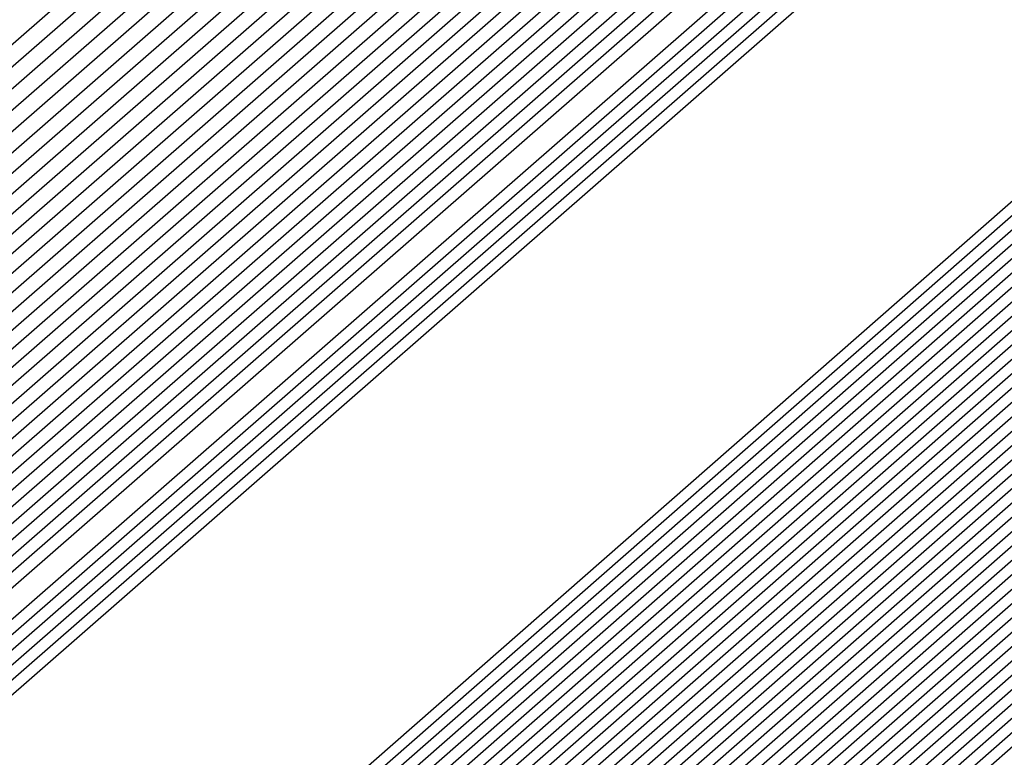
# Model space of a CAD drawing. Extents: x 3249832 to 3255657, y 13789405 to 13793316.
# Tile 1037 of 1056: x 3253213.0352 to 3253213.1028, y 13791261.6028 to 13791261.6534. Entities that reach past the tile are written whole.
import ezdxf

# ---------------------------------------------------------------- set-up
doc = ezdxf.new("R2010")
doc.units = 0
doc.header["$LTSCALE"] = 100
doc.header["$MEASUREMENT"] = 0
for name, color, linetype in [('GRATIO_03231_CON', 1, 'CONTINUOUS'), ('GRATIO_0323_ICON', 1, 'CONTINUOUS'), ('TARGETS_EAST', 7, 'CONTINUOUS')]:
    doc.layers.add(name, color=color, linetype=linetype)

# ---------------------------------------------------------------- blocks, each defined once
blk = doc.blocks.new('Gratio_032316_contours')
at = {"layer": 'GRATIO_03231_CON', "color": 1, "linetype": 'Continuous', "flags": 128}
for points in [[(3253179.550267, 13791232.395029), (3253186.874414, 13791238.770013), (3253201.477501, 13791251.518979), (3253219.208231, 13791267.007142), (3253234.457627, 13791280.32933), (3253243.000283, 13791287.791533), (3253246.145111, 13791290.544398), (3253246.584601, 13791290.949743), (3253247.021869, 13791291.379004), (3253250.202537, 13791294.242122), (3253258.882853, 13791301.95866), (3253274.442625, 13791315.738665), (3253292.755901, 13791331.954127), (3253308.320283, 13791345.767528)], [(3253180.165438, 13791232.938016), (3253187.284875, 13791239.131551), (3253201.725162, 13791251.736777), (3253219.339021, 13791267.122277), (3253234.513145, 13791280.378622), (3253243.016437, 13791287.806466), (3253246.146682, 13791290.546762), (3253246.583888, 13791290.950539), (3253247.016449, 13791291.376392), (3253250.166335, 13791294.21318), (3253258.763902, 13791301.857324), (3253274.176051, 13791315.507242), (3253292.315837, 13791331.569332), (3253307.732852, 13791345.251979)], [(3253180.780609, 13791233.481003), (3253187.695336, 13791239.493089), (3253201.972823, 13791251.954576), (3253219.469811, 13791267.237409), (3253234.568663, 13791280.427913), (3253243.03259, 13791287.821399), (3253246.148254, 13791290.549125), (3253246.583174, 13791290.951335), (3253247.01103, 13791291.37378), (3253250.130132, 13791294.184237), (3253258.64495, 13791301.755989), (3253273.909475, 13791315.27582), (3253291.875768, 13791331.184533), (3253307.145422, 13791344.736429)], [(3253181.395779, 13791234.02399), (3253188.105796, 13791239.854627), (3253202.220483, 13791252.172373), (3253219.600605, 13791267.352541), (3253234.62418, 13791280.477205), (3253243.048743, 13791287.836333), (3253246.149825, 13791290.551488), (3253246.582461, 13791290.952131), (3253247.00561, 13791291.371168), (3253250.09393, 13791294.155295), (3253258.525999, 13791301.654654), (3253273.642899, 13791315.044399), (3253291.435703, 13791330.799734), (3253306.557991, 13791344.22088)], [(3253182.62612, 13791235.109965), (3253188.926717, 13791240.577703), (3253202.715805, 13791252.60797), (3253219.862185, 13791267.582808), (3253234.735216, 13791280.575787), (3253243.08105, 13791287.8662), (3253246.152968, 13791290.556214), (3253246.581034, 13791290.953723), (3253246.994771, 13791291.365943), (3253250.021525, 13791294.09741), (3253258.288097, 13791301.451983), (3253273.109746, 13791314.581556), (3253290.555574, 13791330.03014), (3253305.383131, 13791343.18978)], [(3253183.241291, 13791235.652952), (3253189.337178, 13791240.939241), (3253202.963466, 13791252.825768), (3253219.992975, 13791267.69794), (3253234.790735, 13791280.625079), (3253243.097204, 13791287.881133), (3253246.154539, 13791290.558578), (3253246.58032, 13791290.954518), (3253246.989352, 13791291.363331), (3253249.985323, 13791294.068467), (3253258.169146, 13791301.350649), (3253272.843172, 13791314.350135), (3253290.115509, 13791329.645341), (3253304.7957, 13791342.67423)], [(3253189.747638, 13791241.300779), (3253203.211127, 13791253.043565), (3253220.123765, 13791267.813075), (3253234.846252, 13791280.67437), (3253243.113357, 13791287.896066), (3253246.15611, 13791290.560941), (3253246.579607, 13791290.955314), (3253246.983932, 13791291.360719), (3253249.94912, 13791294.039525), (3253258.050194, 13791301.249313), (3253272.576596, 13791314.118713), (3253289.67544, 13791329.260546), (3253304.208269, 13791342.15868)], [(3253190.158098, 13791241.662317), (3253203.458788, 13791253.261364), (3253220.254555, 13791267.928207), (3253234.90177, 13791280.723661), (3253243.129511, 13791287.911), (3253246.157681, 13791290.563304), (3253246.578894, 13791290.95611), (3253246.978513, 13791291.358107), (3253249.912918, 13791294.010583), (3253257.931243, 13791301.147978), (3253272.31002, 13791313.88729), (3253289.235376, 13791328.875747), (3253303.620839, 13791341.64313)], [(3253190.979019, 13791242.385393), (3253203.954109, 13791253.696959), (3253220.516135, 13791268.158471), (3253235.012806, 13791280.822244), (3253243.161817, 13791287.940867), (3253246.160824, 13791290.56803), (3253246.577467, 13791290.957702), (3253246.967674, 13791291.352882), (3253249.840514, 13791293.952698), (3253257.693341, 13791300.945308), (3253271.776867, 13791313.424447), (3253288.355246, 13791328.106153), (3253302.445978, 13791340.612031)], [(3253191.38948, 13791242.746931), (3253204.20177, 13791253.914758), (3253220.646925, 13791268.273606), (3253235.068324, 13791280.871536), (3253243.177971, 13791287.9558), (3253246.162395, 13791290.570393), (3253246.576753, 13791290.958498), (3253246.962254, 13791291.35027), (3253249.804311, 13791293.923755), (3253257.57439, 13791300.843972), (3253271.510293, 13791313.193026), (3253287.915181, 13791327.721354), (3253301.858547, 13791340.096481)], [(3253191.79994, 13791243.108469), (3253204.449431, 13791254.132556), (3253220.777718, 13791268.388738), (3253235.123841, 13791280.920827), (3253243.194124, 13791287.970733), (3253246.163966, 13791290.572756), (3253246.57604, 13791290.959294), (3253246.956835, 13791291.347658), (3253249.768109, 13791293.894813), (3253257.455439, 13791300.742638), (3253271.243717, 13791312.961604), (3253287.475113, 13791327.336555), (3253301.271117, 13791339.580931)], [(3253192.210401, 13791243.470007), (3253204.697094, 13791254.350353), (3253220.908508, 13791268.50387), (3253235.179359, 13791280.970118), (3253243.210278, 13791287.985667), (3253246.165538, 13791290.57512), (3253246.575327, 13791290.96009), (3253246.951415, 13791291.345046), (3253249.731907, 13791293.86587), (3253257.336487, 13791300.641302), (3253270.977141, 13791312.730183), (3253287.035048, 13791326.95176), (3253300.683687, 13791339.065381)], [(3253193.031322, 13791244.193083), (3253205.192416, 13791254.78595), (3253221.170088, 13791268.734137), (3253235.290395, 13791281.068701), (3253243.242584, 13791288.015534), (3253246.16868, 13791290.579846), (3253246.5739, 13791290.961682), (3253246.940576, 13791291.339821), (3253249.659502, 13791293.807986), (3253257.098584, 13791300.438633), (3253270.443991, 13791312.26734), (3253286.154919, 13791326.182162), (3253299.508825, 13791338.034281)], [(3253193.441782, 13791244.554621), (3253205.440077, 13791255.003749), (3253221.300878, 13791268.849269), (3253235.345913, 13791281.117993), (3253243.258738, 13791288.030467), (3253246.170251, 13791290.582209), (3253246.573186, 13791290.962478), (3253246.935157, 13791291.337209), (3253249.623299, 13791293.779043), (3253256.979633, 13791300.337297), (3253270.177414, 13791312.035917), (3253285.714854, 13791325.797367), (3253298.921395, 13791337.518731)], [(3253193.852242, 13791244.916159), (3253205.687737, 13791255.221545), (3253221.431668, 13791268.964404), (3253235.401431, 13791281.167285), (3253243.274891, 13791288.045401), (3253246.171823, 13791290.584572), (3253246.572473, 13791290.963274), (3253246.929737, 13791291.334597), (3253249.587097, 13791293.750101), (3253256.860682, 13791300.235963), (3253269.910838, 13791311.804496), (3253285.274785, 13791325.412568), (3253298.333965, 13791337.003182)], [(3253194.262703, 13791245.277697), (3253205.935398, 13791255.439344), (3253221.562458, 13791269.079536), (3253235.456949, 13791281.216576), (3253243.291045, 13791288.060334), (3253246.173394, 13791290.586935), (3253246.571759, 13791290.96407), (3253246.924318, 13791291.331985), (3253249.550895, 13791293.721158), (3253256.741731, 13791300.134627), (3253269.644262, 13791311.573074), (3253284.834721, 13791325.027769), (3253297.746534, 13791336.487632)], [(3253195.083624, 13791246.000773), (3253206.43072, 13791255.874939), (3253221.824042, 13791269.3098), (3253235.567984, 13791281.315159), (3253243.323351, 13791288.090201), (3253246.176536, 13791290.591662), (3253246.570333, 13791290.965662), (3253246.913479, 13791291.32676), (3253249.47849, 13791293.663273), (3253256.503828, 13791299.931957), (3253269.111112, 13791311.110231), (3253283.954591, 13791324.258175), (3253296.571673, 13791335.456532)], [(3253195.494084, 13791246.362311), (3253206.678381, 13791256.092738), (3253221.954832, 13791269.424935), (3253235.623502, 13791281.36445), (3253243.339505, 13791288.105134), (3253246.178108, 13791290.594025), (3253246.569619, 13791290.966458), (3253246.908059, 13791291.324148), (3253249.442288, 13791293.634331), (3253256.384877, 13791299.830622), (3253268.844536, 13791310.87881), (3253283.514522, 13791323.873376), (3253295.984243, 13791334.940982)], [(3253195.904545, 13791246.72385), (3253206.926042, 13791256.310537), (3253222.085622, 13791269.540067), (3253235.67902, 13791281.413742), (3253243.355658, 13791288.120068), (3253246.179679, 13791290.596388), (3253246.568906, 13791290.967254), (3253246.90264, 13791291.321536), (3253249.406086, 13791293.605388), (3253256.265926, 13791299.729286), (3253268.57796, 13791310.647389), (3253283.074458, 13791323.488581), (3253295.396812, 13791334.425433)], [(3253196.315006, 13791247.085387), (3253207.173703, 13791256.528333), (3253222.216412, 13791269.655199), (3253235.734538, 13791281.463033), (3253243.371812, 13791288.135001), (3253246.18125, 13791290.598751), (3253246.568192, 13791290.96805), (3253246.89722, 13791291.318923), (3253249.369883, 13791293.576446), (3253256.146975, 13791299.627952), (3253268.311383, 13791310.415965), (3253282.634393, 13791323.103782), (3253294.809381, 13791333.909882)], [(3253197.135926, 13791247.808464), (3253207.669026, 13791256.963931), (3253222.477992, 13791269.885466), (3253235.845573, 13791281.561616), (3253243.404119, 13791288.164868), (3253246.184393, 13791290.603478), (3253246.566766, 13791290.969641), (3253246.886381, 13791291.313699), (3253249.297479, 13791293.518561), (3253255.909072, 13791299.425281), (3253267.778233, 13791309.953122), (3253281.754263, 13791322.334186), (3253293.634521, 13791332.878783)], [(3253197.546387, 13791248.170001), (3253207.916687, 13791257.181729), (3253222.608782, 13791270.000598), (3253235.901092, 13791281.610907), (3253243.420272, 13791288.179801), (3253246.185964, 13791290.605841), (3253246.566052, 13791290.970437), (3253246.880961, 13791291.311087), (3253249.261276, 13791293.489619), (3253255.79012, 13791299.323946), (3253267.511657, 13791309.721701), (3253281.314195, 13791321.949389), (3253293.04709, 13791332.363233), (3253299.249481, 13791337.924149)], [(3253197.956848, 13791248.531539), (3253208.164348, 13791257.399526), (3253222.739572, 13791270.115733), (3253235.95661, 13791281.660199), (3253243.436425, 13791288.194735), (3253246.187535, 13791290.608204), (3253246.565339, 13791290.971233), (3253246.875542, 13791291.308475), (3253249.225074, 13791293.460676), (3253255.671169, 13791299.222611), (3253267.245081, 13791309.49028), (3253280.87413, 13791321.564592), (3253292.459659, 13791331.847683), (3253298.58416, 13791337.338764)], [(3253198.367308, 13791248.893077), (3253208.412009, 13791257.617324), (3253222.870366, 13791270.230865), (3253236.012127, 13791281.70949), (3253243.452579, 13791288.209668), (3253246.189106, 13791290.610567), (3253246.564625, 13791290.972029), (3253246.870122, 13791291.305862), (3253249.188871, 13791293.431734), (3253255.552218, 13791299.121275), (3253266.978505, 13791309.258858), (3253280.434065, 13791321.179793), (3253291.87223, 13791331.332133), (3253297.91884, 13791336.75338)]]:
    blk.add_lwpolyline(points, dxfattribs=at)
at = {"layer": 'GRATIO_03231_CON', "color": 5, "linetype": 'Continuous', "flags": 128}
for points in [[(3253178.319926, 13791231.309054), (3253186.053494, 13791238.046937), (3253200.982177, 13791251.083383), (3253218.946651, 13791266.776878), (3253234.346592, 13791280.230748), (3253242.967977, 13791287.761666), (3253246.141969, 13791290.539672), (3253246.586028, 13791290.948151), (3253247.021068, 13791291.373941), (3253250.18182, 13791294.217704), (3253258.80647, 13791301.883558), (3253274.269372, 13791315.565571), (3253292.489554, 13791331.617619), (3253308.022214, 13791345.183537)], [(3253177.704756, 13791230.766067), (3253185.643033, 13791237.685398), (3253200.734516, 13791250.865585), (3253218.815861, 13791266.661746), (3253234.291074, 13791280.181456), (3253242.951823, 13791287.746732), (3253246.140397, 13791290.537309), (3253246.586741, 13791290.947355), (3253247.014362, 13791291.365837), (3253250.12102, 13791294.160915), (3253258.59804, 13791301.695547), (3253273.796257, 13791315.143359), (3253291.704555, 13791330.920638), (3253306.971337, 13791344.254342)], [(3253177.089585, 13791230.22308), (3253185.232573, 13791237.323861), (3253200.486855, 13791250.647788), (3253218.685071, 13791266.546611), (3253234.235555, 13791280.132165), (3253242.93567, 13791287.731799), (3253246.138826, 13791290.534946), (3253246.587455, 13791290.946559), (3253247.007656, 13791291.357733), (3253250.060221, 13791294.104125), (3253258.389611, 13791301.507537), (3253273.323142, 13791314.721148), (3253290.919561, 13791330.223658), (3253305.920461, 13791343.325148)], [(3253176.474414, 13791229.680093), (3253184.822112, 13791236.962323), (3253200.239195, 13791250.429989), (3253218.554281, 13791266.431479), (3253234.180037, 13791280.082873), (3253242.919516, 13791287.716865), (3253246.137255, 13791290.532583), (3253246.588168, 13791290.945763), (3253247.000951, 13791291.349628), (3253249.999421, 13791294.047336), (3253258.181181, 13791301.319527), (3253272.850028, 13791314.298938), (3253290.134562, 13791329.526677), (3253304.869584, 13791342.395954)], [(3253175.244073, 13791228.594119), (3253184.001191, 13791236.239247), (3253199.743873, 13791249.994392), (3253218.292697, 13791266.201212), (3253234.069002, 13791279.984291), (3253242.887209, 13791287.686999), (3253246.134112, 13791290.527856), (3253246.589595, 13791290.944171), (3253246.987539, 13791291.33342), (3253249.877822, 13791293.933757), (3253257.764321, 13791300.943507), (3253271.903798, 13791313.454514), (3253288.564569, 13791328.132716), (3253302.767831, 13791340.537565)], [(3253196.577061, 13791247.036147), (3253203.471051, 13791253.193803), (3253218.759506, 13791266.601258), (3253234.069714, 13791279.984133), (3253242.887716, 13791287.686623), (3253246.134624, 13791290.527313), (3253246.590308, 13791290.943375), (3253246.980833, 13791291.325315), (3253249.817023, 13791293.876967), (3253257.555891, 13791300.755497), (3253271.430682, 13791313.032305), (3253287.77957, 13791327.435736), (3253301.716954, 13791339.608371)], [(3253196.710569, 13791247.152543), (3253203.58621, 13791253.293811), (3253218.83398, 13791266.665582), (3253234.103448, 13791280.012829), (3253242.898008, 13791287.694797), (3253246.136358, 13791290.527838), (3253246.591022, 13791290.942579), (3253246.974128, 13791291.317211), (3253249.756224, 13791293.820178), (3253257.347461, 13791300.567486), (3253270.957567, 13791312.610093), (3253286.994572, 13791326.738755), (3253300.666077, 13791338.679176)], [(3253196.844077, 13791247.26894), (3253203.701371, 13791253.393818), (3253218.908454, 13791266.729905), (3253234.137183, 13791280.041526), (3253242.9083, 13791287.702971), (3253246.138093, 13791290.528363), (3253246.591735, 13791290.941783), (3253246.967422, 13791291.309107), (3253249.695424, 13791293.763388), (3253257.139032, 13791300.379476), (3253270.484453, 13791312.187881), (3253286.209573, 13791326.041774), (3253299.615201, 13791337.749981)], [(3253197.111093, 13791247.501735), (3253203.931691, 13791253.593836), (3253219.057401, 13791266.858547), (3253234.204654, 13791280.09892), (3253242.928884, 13791287.71932), (3253246.141561, 13791290.529414), (3253246.593162, 13791290.940191), (3253246.954011, 13791291.292898), (3253249.573825, 13791293.649809), (3253256.722172, 13791300.003456), (3253269.538223, 13791311.34346), (3253284.63958, 13791324.647813), (3253297.513447, 13791335.891592)], [(3253197.244601, 13791247.618131), (3253204.046851, 13791253.693843), (3253219.131875, 13791266.92287), (3253234.238388, 13791280.127617), (3253242.939176, 13791287.727494), (3253246.143296, 13791290.529939), (3253246.593875, 13791290.939395), (3253246.947305, 13791291.284794), (3253249.513026, 13791293.59302), (3253256.513742, 13791299.815445), (3253269.065109, 13791310.92125), (3253283.854581, 13791323.950833), (3253296.46257, 13791334.962398)], [(3253197.378109, 13791247.734529), (3253204.162012, 13791253.793851), (3253219.206348, 13791266.987193), (3253234.272124, 13791280.156313), (3253242.949468, 13791287.735668), (3253246.14503, 13791290.530465), (3253246.594589, 13791290.9386), (3253246.940599, 13791291.27669), (3253249.452226, 13791293.53623), (3253256.305312, 13791299.627435), (3253268.591994, 13791310.499038), (3253283.069583, 13791323.253852), (3253295.411694, 13791334.033204)], [(3253197.511617, 13791247.850926), (3253204.277171, 13791253.893859), (3253219.280822, 13791267.051512), (3253234.305859, 13791280.18501), (3253242.95976, 13791287.743843), (3253246.146765, 13791290.53099), (3253246.595302, 13791290.937804), (3253246.933893, 13791291.268586), (3253249.391427, 13791293.479441), (3253256.096882, 13791299.439425), (3253268.118879, 13791310.076826), (3253282.284588, 13791322.55687), (3253294.360818, 13791333.104009)], [(3253197.778633, 13791248.083719), (3253204.507492, 13791254.093876), (3253219.429769, 13791267.180159), (3253234.373329, 13791280.242404), (3253242.980343, 13791287.760191), (3253246.150233, 13791290.532041), (3253246.596729, 13791290.936212), (3253246.920482, 13791291.252377), (3253249.269828, 13791293.365862), (3253255.680023, 13791299.063404), (3253267.172648, 13791309.232405), (3253280.714591, 13791321.162909), (3253292.259064, 13791331.24562), (3253298.86322, 13791336.863506)], [(3253197.912141, 13791248.200117), (3253204.622651, 13791254.193883), (3253219.504243, 13791267.244478), (3253234.407064, 13791280.271101), (3253242.990635, 13791287.768365), (3253246.151968, 13791290.532566), (3253246.597442, 13791290.935416), (3253246.913776, 13791291.244273), (3253249.209028, 13791293.309072), (3253255.471593, 13791298.875394), (3253266.699533, 13791308.810193), (3253279.929596, 13791320.465926), (3253291.208188, 13791330.316426), (3253297.66843, 13791335.812021)], [(3253198.045649, 13791248.316514), (3253204.737812, 13791254.293891), (3253219.578716, 13791267.308801), (3253234.440798, 13791280.299798), (3253243.000927, 13791287.77654), (3253246.153702, 13791290.533091), (3253246.598156, 13791290.93462), (3253246.907071, 13791291.236168), (3253249.148229, 13791293.252283), (3253255.263163, 13791298.687384), (3253266.226419, 13791308.387983), (3253279.144597, 13791319.768946), (3253290.157311, 13791329.387232), (3253296.473639, 13791334.760535)], [(3253198.179157, 13791248.43291), (3253204.852971, 13791254.393901), (3253219.65319, 13791267.373124), (3253234.474533, 13791280.328495), (3253243.011219, 13791287.784714), (3253246.155437, 13791290.533616), (3253246.598869, 13791290.933824), (3253246.900365, 13791291.228064), (3253249.087429, 13791293.195493), (3253255.054733, 13791298.499374), (3253265.753304, 13791307.965772), (3253278.359599, 13791319.071965), (3253289.106434, 13791328.458038), (3253295.27885, 13791333.70905)], [(3253198.446173, 13791248.665705), (3253205.083292, 13791254.593916), (3253219.802137, 13791267.501766), (3253234.542003, 13791280.385889), (3253243.031803, 13791287.801062), (3253246.158905, 13791290.534667), (3253246.600296, 13791290.932232), (3253246.886954, 13791291.211856), (3253248.96583, 13791293.081914), (3253254.637874, 13791298.123353), (3253264.807075, 13791307.12135), (3253276.789604, 13791317.678004), (3253287.004681, 13791326.599649), (3253292.889269, 13791331.606079), (3253295.951331, 13791334.070942)], [(3253198.579681, 13791248.782102), (3253205.198453, 13791254.693924), (3253219.876611, 13791267.566089), (3253234.575738, 13791280.414585), (3253243.042095, 13791287.809237), (3253246.16064, 13791290.535192), (3253246.60101, 13791290.931436), (3253246.880248, 13791291.203751), (3253248.905031, 13791293.025125), (3253254.429444, 13791297.935343), (3253264.33396, 13791306.699138), (3253276.004607, 13791316.981023), (3253285.953804, 13791325.670454), (3253291.694479, 13791330.554594), (3253294.7416, 13791333.011419)], [(3253198.713189, 13791248.898498), (3253205.313612, 13791254.793933), (3253219.951085, 13791267.630412), (3253234.609474, 13791280.443283), (3253243.052387, 13791287.817411), (3253246.162374, 13791290.535718), (3253246.601723, 13791290.93064), (3253246.873542, 13791291.195647), (3253248.844232, 13791292.968335), (3253254.221014, 13791297.747333), (3253263.860844, 13791306.276928), (3253275.21961, 13791316.284043), (3253284.902928, 13791324.74126), (3253290.499689, 13791329.503109), (3253293.53187, 13791331.951897)], [(3253198.846697, 13791249.014895), (3253205.428774, 13791254.893941), (3253220.025558, 13791267.694732), (3253234.643209, 13791280.47198), (3253243.062679, 13791287.825585), (3253246.164109, 13791290.536243), (3253246.602436, 13791290.929844), (3253246.866836, 13791291.187543), (3253248.783432, 13791292.911546), (3253254.012584, 13791297.559322), (3253263.387729, 13791305.854716), (3253274.434612, 13791315.58706), (3253283.852051, 13791323.812065), (3253289.304899, 13791328.451623), (3253292.322139, 13791330.892375), (3253295.398785, 13791333.387147)], [(3253199.113713, 13791249.247691), (3253205.659094, 13791255.093956), (3253220.174506, 13791267.823378), (3253234.710679, 13791280.529373), (3253243.083262, 13791287.841934), (3253246.167577, 13791290.537293), (3253246.603863, 13791290.928252), (3253246.853425, 13791291.171334), (3253248.661833, 13791292.797967), (3253253.595725, 13791297.183302), (3253262.4415, 13791305.010294), (3253272.864616, 13791314.193099), (3253281.750298, 13791321.953677), (3253286.915319, 13791326.348653), (3253289.902678, 13791328.77333), (3253293.186926, 13791331.457682)], [(3253199.247221, 13791249.364086), (3253205.774253, 13791255.193966), (3253220.248979, 13791267.887697), (3253234.744414, 13791280.558071), (3253243.093554, 13791287.850108), (3253246.169312, 13791290.537819), (3253246.604577, 13791290.927456), (3253246.846719, 13791291.16323), (3253248.601034, 13791292.741177), (3253253.387295, 13791296.995292), (3253261.968385, 13791304.588083), (3253272.07962, 13791313.496119), (3253280.699421, 13791321.024482), (3253285.720529, 13791325.297167), (3253288.692948, 13791327.713808), (3253292.080997, 13791330.492949), (3253297.619173, 13791335.1971)], [(3253199.380729, 13791249.480484), (3253205.889415, 13791255.293974), (3253220.323453, 13791267.95202), (3253234.778148, 13791280.586767), (3253243.103846, 13791287.858282), (3253246.171046, 13791290.538344), (3253246.60529, 13791290.92666), (3253246.840014, 13791291.155126), (3253248.540234, 13791292.684388), (3253253.178865, 13791296.807282), (3253261.495269, 13791304.165872), (3253271.294621, 13791312.799138), (3253279.648544, 13791320.095288), (3253284.525739, 13791324.245682), (3253287.483217, 13791326.654286), (3253290.975067, 13791329.528217), (3253296.715246, 13791334.410219)], [(3253199.514237, 13791249.596881), (3253206.004574, 13791255.393981), (3253220.397926, 13791268.016343), (3253234.811884, 13791280.615464), (3253243.114138, 13791287.866456), (3253246.172781, 13791290.538869), (3253246.606003, 13791290.925864), (3253246.833308, 13791291.147021), (3253248.479435, 13791292.627598), (3253252.970435, 13791296.619271), (3253261.022155, 13791303.743661), (3253270.509624, 13791312.102158), (3253278.597668, 13791319.166094), (3253283.330949, 13791323.194197), (3253286.273487, 13791325.594763), (3253289.869138, 13791328.563484), (3253295.81132, 13791333.62334)], [(3253199.781252, 13791249.829674), (3253206.234894, 13791255.593998), (3253220.546874, 13791268.144986), (3253234.879353, 13791280.672858), (3253243.134722, 13791287.882805), (3253246.176249, 13791290.53992), (3253246.60743, 13791290.924272), (3253246.819896, 13791291.130813), (3253248.357836, 13791292.514019), (3253252.553575, 13791296.243251), (3253260.075926, 13791302.899239), (3253268.939629, 13791310.708195), (3253276.495915, 13791317.307705), (3253280.941369, 13791321.091226), (3253283.854026, 13791323.475719), (3253287.657279, 13791326.63402), (3253294.003467, 13791332.049579)], [(3253199.91476, 13791249.946072), (3253206.350054, 13791255.694006), (3253220.621347, 13791268.209309), (3253234.913089, 13791280.701555), (3253243.145014, 13791287.890979), (3253246.177984, 13791290.540445), (3253246.608144, 13791290.923477), (3253246.813191, 13791291.122709), (3253248.297036, 13791292.45723), (3253252.345146, 13791296.055241), (3253259.60281, 13791302.477028), (3253268.154633, 13791310.011214), (3253275.445038, 13791316.37851), (3253279.746579, 13791320.03974), (3253282.644295, 13791322.416197), (3253286.55135, 13791325.669287), (3253293.099541, 13791331.2627), (3253300.795214, 13791337.869235)], [(3253200.048268, 13791250.062469), (3253206.465215, 13791255.794014), (3253220.695821, 13791268.273632), (3253234.946824, 13791280.730252), (3253243.155306, 13791287.899153), (3253246.179718, 13791290.540971), (3253246.608857, 13791290.922681), (3253246.806485, 13791291.114604), (3253248.236237, 13791292.40044), (3253252.136716, 13791295.86723), (3253259.129695, 13791302.054816), (3253267.369634, 13791309.314234), (3253274.394161, 13791315.449316), (3253278.551789, 13791318.988255), (3253281.434565, 13791321.356674), (3253285.44542, 13791324.704555), (3253292.195614, 13791330.475819), (3253300.12972, 13791337.290156)], [(3253200.181776, 13791250.178867), (3253206.580374, 13791255.894021), (3253220.770295, 13791268.337951), (3253234.980558, 13791280.758949), (3253243.165597, 13791287.907327), (3253246.181453, 13791290.541496), (3253246.609571, 13791290.921885), (3253246.799779, 13791291.1065), (3253248.175437, 13791292.34365), (3253251.928286, 13791295.67922), (3253258.656581, 13791301.632605), (3253266.584637, 13791308.617253), (3253273.343284, 13791314.520121), (3253277.356999, 13791317.93677), (3253280.224834, 13791320.297152), (3253284.339491, 13791323.739822), (3253291.291688, 13791329.688939), (3253299.464229, 13791336.711079)], [(3253200.448792, 13791250.41166), (3253206.810695, 13791256.094039), (3253220.919242, 13791268.466597), (3253235.048029, 13791280.816343), (3253243.186181, 13791287.923676), (3253246.184922, 13791290.542546), (3253246.610997, 13791290.920293), (3253246.786368, 13791291.090291), (3253248.053838, 13791292.230072), (3253251.511426, 13791295.3032), (3253257.71035, 13791300.788183), (3253265.014642, 13791307.223292), (3253271.241531, 13791312.661733), (3253274.967419, 13791315.833799), (3253277.805373, 13791318.178108), (3253282.127631, 13791321.810358), (3253289.483835, 13791328.115179), (3253298.133244, 13791335.552923)], [(3253200.5823, 13791250.528057), (3253206.925856, 13791256.194046), (3253220.993715, 13791268.530917), (3253235.081764, 13791280.845039), (3253243.196473, 13791287.93185), (3253246.186656, 13791290.543072), (3253246.611711, 13791290.919497), (3253246.779662, 13791291.082187), (3253247.993039, 13791292.173282), (3253251.302996, 13791295.11519), (3253257.237236, 13791300.365972), (3253264.229644, 13791306.52631), (3253270.190655, 13791311.732538), (3253273.772629, 13791314.782314), (3253276.595643, 13791317.118585), (3253281.021702, 13791320.845625), (3253288.579908, 13791327.328299), (3253297.467752, 13791334.973846)], [(3253200.715808, 13791250.644455), (3253207.041015, 13791256.294056), (3253221.068189, 13791268.59524), (3253235.115498, 13791280.873737), (3253243.206765, 13791287.940024), (3253246.18839, 13791290.543597), (3253246.612424, 13791290.918701), (3253246.772956, 13791291.074083), (3253247.93224, 13791292.116492), (3253251.094567, 13791294.927179), (3253256.764121, 13791299.943761), (3253263.444647, 13791305.82933), (3253269.139778, 13791310.803344), (3253272.577839, 13791313.730828), (3253275.385912, 13791316.059063), (3253279.915773, 13791319.880893), (3253287.675982, 13791326.541418), (3253296.802261, 13791334.394769)], [(3253200.849316, 13791250.760851), (3253207.156176, 13791256.394064), (3253221.142663, 13791268.659563), (3253235.149234, 13791280.902434), (3253243.217057, 13791287.948199), (3253246.190125, 13791290.544122), (3253246.613138, 13791290.917905), (3253246.766251, 13791291.065979), (3253247.87144, 13791292.059703), (3253250.886137, 13791294.739169), (3253256.291006, 13791299.52155), (3253262.659648, 13791305.132348), (3253268.088901, 13791309.87415), (3253271.383048, 13791312.679343), (3253274.176182, 13791314.999541), (3253278.809843, 13791318.91616), (3253286.772056, 13791325.754539), (3253296.136767, 13791333.81569)], [(3253201.116332, 13791250.993646), (3253207.386497, 13791256.594079), (3253221.29161, 13791268.788205), (3253235.216703, 13791280.959827), (3253243.237641, 13791287.964547), (3253246.193594, 13791290.545173), (3253246.614564, 13791290.916313), (3253246.752839, 13791291.04977), (3253247.749841, 13791291.946124), (3253250.469277, 13791294.363148), (3253255.344776, 13791298.677128), (3253261.089654, 13791303.738387), (3253265.987148, 13791308.015761), (3253268.993468, 13791310.576372), (3253271.756721, 13791312.880496), (3253276.597984, 13791316.986696), (3253284.964203, 13791324.180778), (3253294.805784, 13791332.657536)], [(3253201.24984, 13791251.110043), (3253207.501656, 13791256.694088), (3253221.366084, 13791268.852528), (3253235.250439, 13791280.988525), (3253243.247933, 13791287.972721), (3253246.195328, 13791290.545698), (3253246.615278, 13791290.915517), (3253246.746134, 13791291.041666), (3253247.689042, 13791291.889334), (3253250.260847, 13791294.175138), (3253254.871662, 13791298.254917), (3253260.304656, 13791303.041406), (3253264.936271, 13791307.086566), (3253267.798678, 13791309.524887), (3253270.54699, 13791311.820974), (3253275.492055, 13791316.021963), (3253284.060277, 13791323.393899), (3253294.140291, 13791332.078457)], [(3253201.383348, 13791251.226439), (3253207.616817, 13791256.794096), (3253221.440557, 13791268.916851), (3253235.284174, 13791281.017221), (3253243.258224, 13791287.980896), (3253246.197062, 13791290.546223), (3253246.615991, 13791290.914721), (3253246.739428, 13791291.033562), (3253247.628242, 13791291.832545), (3253250.052417, 13791293.987128), (3253254.398546, 13791297.832706), (3253259.519659, 13791302.344425), (3253263.885395, 13791306.157372), (3253266.603888, 13791308.473402), (3253269.33726, 13791310.761452), (3253274.386125, 13791315.057231), (3253283.156349, 13791322.607018), (3253293.474799, 13791331.49938)], [(3253201.516856, 13791251.342836), (3253207.731977, 13791256.894104), (3253221.515031, 13791268.98117), (3253235.317908, 13791281.045918), (3253243.268516, 13791287.98907), (3253246.198797, 13791290.546749), (3253246.616705, 13791290.913925), (3253246.732722, 13791291.025457), (3253247.567443, 13791291.775755), (3253249.843988, 13791293.799118), (3253253.925432, 13791297.410495), (3253258.734661, 13791301.647445), (3253262.834518, 13791305.228178), (3253265.409098, 13791307.421916), (3253268.127529, 13791309.701929), (3253273.280196, 13791314.092498), (3253282.252423, 13791321.820138), (3253292.809306, 13791330.920303), (3253301.810882, 13791338.630682)]]:
    blk.add_lwpolyline(points, dxfattribs=at)
at = {"layer": 'GRATIO_0323_ICON', "color": 7, "linetype": 'Continuous', "flags": 128}
for points in [[(3253175.859244, 13791229.137106), (3253184.411652, 13791236.600784), (3253199.991534, 13791250.212191), (3253218.423487, 13791266.316347), (3253234.12452, 13791280.033582), (3253242.903363, 13791287.701932), (3253246.135684, 13791290.53022), (3253246.588881, 13791290.944967), (3253246.994245, 13791291.341524), (3253249.938622, 13791293.990546), (3253257.972751, 13791301.131516), (3253272.376913, 13791313.876726), (3253289.349564, 13791328.829697), (3253303.818707, 13791341.466759)], [(3253182.01095, 13791234.566977), (3253188.516256, 13791240.216165), (3253202.468144, 13791252.390171), (3253219.731395, 13791267.467676), (3253234.679698, 13791280.526496), (3253243.064897, 13791287.851266), (3253246.151396, 13791290.553851), (3253246.581747, 13791290.952927), (3253247.000191, 13791291.368556), (3253250.057728, 13791294.126352), (3253258.407048, 13791301.553319), (3253273.376322, 13791314.812978), (3253290.995638, 13791330.414939), (3253305.970561, 13791343.705329)], [(3253196.977585, 13791247.385338), (3253203.81653, 13791253.493826), (3253218.982927, 13791266.794228), (3253234.170919, 13791280.070222), (3253242.918592, 13791287.711146), (3253246.139827, 13791290.528889), (3253246.592449, 13791290.940987), (3253246.960716, 13791291.301003), (3253249.634624, 13791293.706599), (3253256.930602, 13791300.191466), (3253270.011338, 13791311.765671), (3253285.424578, 13791325.344794), (3253298.564324, 13791336.820787)], [(3253197.645125, 13791247.967322), (3253204.392332, 13791253.993868), (3253219.355296, 13791267.115835), (3253234.339593, 13791280.213708), (3253242.970052, 13791287.752017), (3253246.148499, 13791290.531515), (3253246.596016, 13791290.937008), (3253246.927188, 13791291.260481), (3253249.330627, 13791293.422651), (3253255.888453, 13791299.251414), (3253267.645763, 13791309.654617), (3253281.499589, 13791321.859889), (3253293.30994, 13791332.174815)], [(3253198.312665, 13791248.549307), (3253204.968133, 13791254.493908), (3253219.727664, 13791267.437447), (3253234.508269, 13791280.357192), (3253243.021511, 13791287.792888), (3253246.157171, 13791290.534142), (3253246.599583, 13791290.933028), (3253246.893659, 13791291.21996), (3253249.02663, 13791293.138704), (3253254.846303, 13791298.311363), (3253265.28019, 13791307.54356), (3253277.574602, 13791318.374985), (3253288.055557, 13791327.528843), (3253294.084059, 13791332.657565)], [(3253190.568559, 13791242.023855), (3253203.706449, 13791253.479162), (3253220.385345, 13791268.043339), (3253234.957288, 13791280.772953), (3253243.145664, 13791287.925933), (3253246.159253, 13791290.565667), (3253246.57818, 13791290.956906), (3253246.973093, 13791291.355494), (3253249.876716, 13791293.98164), (3253257.812292, 13791301.046643), (3253272.043444, 13791313.655869), (3253288.795311, 13791328.490948), (3253303.033409, 13791341.12758)], [(3253198.980205, 13791249.131293), (3253205.543933, 13791254.993949), (3253220.100032, 13791267.759055), (3253234.676943, 13791280.500676), (3253243.07297, 13791287.833759), (3253246.165843, 13791290.536768), (3253246.60315, 13791290.929048), (3253246.860131, 13791291.179438), (3253248.722633, 13791292.854756), (3253253.804154, 13791297.371312), (3253262.914614, 13791305.432505), (3253273.649615, 13791314.89008), (3253282.801174, 13791322.882871), (3253288.110109, 13791327.400138), (3253291.112409, 13791329.832853), (3253294.292856, 13791332.422414)], [(3253199.647745, 13791249.713279), (3253206.119735, 13791255.493989), (3253220.4724, 13791268.080666), (3253234.845619, 13791280.644161), (3253243.12443, 13791287.87463), (3253246.174515, 13791290.539395), (3253246.606717, 13791290.925068), (3253246.826602, 13791291.138917), (3253248.418635, 13791292.570809), (3253252.762005, 13791296.431261), (3253260.54904, 13791303.321449), (3253269.724626, 13791311.405175), (3253277.546791, 13791318.236899), (3253282.136159, 13791322.142711), (3253285.063756, 13791324.535241), (3253288.763208, 13791327.598752), (3253294.907393, 13791332.836459)], [(3253200.315284, 13791250.295262), (3253206.695535, 13791255.994031), (3253220.844768, 13791268.402274), (3253235.014293, 13791280.787646), (3253243.175889, 13791287.915502), (3253246.183187, 13791290.542021), (3253246.610284, 13791290.921089), (3253246.793074, 13791291.098396), (3253248.114638, 13791292.286861), (3253251.719856, 13791295.49121), (3253258.183466, 13791301.210395), (3253265.799639, 13791307.920272), (3253272.292408, 13791313.590927), (3253276.162209, 13791316.885284), (3253279.015104, 13791319.23763), (3253283.233561, 13791322.77509), (3253290.387762, 13791328.902059), (3253298.798737, 13791336.132002)], [(3253192.620861, 13791243.831545), (3253204.944755, 13791254.568152), (3253221.039298, 13791268.619005), (3253235.234877, 13791281.01941), (3253243.226431, 13791288.0006), (3253246.167109, 13791290.577483), (3253246.574613, 13791290.960886), (3253246.945996, 13791291.342433), (3253249.695704, 13791293.836928), (3253257.217535, 13791300.539968), (3253270.710565, 13791312.498762), (3253286.594983, 13791326.566961), (3253300.096256, 13791338.549831)], [(3253200.982824, 13791250.877248), (3253207.271336, 13791256.494071), (3253221.217136, 13791268.723886), (3253235.182969, 13791280.93113), (3253243.227349, 13791287.956373), (3253246.191859, 13791290.544648), (3253246.613851, 13791290.917109), (3253246.759545, 13791291.057874), (3253247.810641, 13791292.002913), (3253250.677707, 13791294.551159), (3253255.817891, 13791299.099339), (3253261.874652, 13791304.435368), (3253267.038025, 13791308.944955), (3253270.188258, 13791311.627858), (3253272.966451, 13791313.940019), (3253277.703914, 13791317.951428), (3253285.868129, 13791324.967658), (3253295.471276, 13791333.236613)], [(3253201.650364, 13791251.459234), (3253207.847138, 13791256.994112), (3253221.589505, 13791269.045494), (3253235.351644, 13791281.074615), (3253243.278808, 13791287.997244), (3253246.200531, 13791290.547274), (3253246.617418, 13791290.913129), (3253246.726017, 13791291.017353), (3253247.506643, 13791291.718966), (3253249.635558, 13791293.611107), (3253253.452317, 13791296.988284), (3253257.949664, 13791300.950463), (3253261.783641, 13791304.298983), (3253264.214308, 13791306.370431), (3253266.917799, 13791308.642407), (3253272.174266, 13791313.127766), (3253281.348498, 13791321.033258), (3253292.143814, 13791330.341225), (3253301.348177, 13791338.227907)], [(3253194.673164, 13791245.639236), (3253206.183059, 13791255.657143), (3253221.693248, 13791269.194668), (3253235.512467, 13791281.265868), (3253243.307198, 13791288.075267), (3253246.174965, 13791290.589299), (3253246.571046, 13791290.964866), (3253246.918898, 13791291.329372), (3253249.514692, 13791293.692216), (3253256.622779, 13791300.033292), (3253269.377686, 13791311.341653), (3253284.394656, 13791324.642974), (3253297.159103, 13791335.972082)], [(3253196.725465, 13791247.446925), (3253207.421363, 13791256.746132), (3253222.347202, 13791269.770334), (3253235.790055, 13791281.512325), (3253243.387965, 13791288.149935), (3253246.182821, 13791290.601114), (3253246.567479, 13791290.968846), (3253246.8918, 13791291.316311), (3253249.333681, 13791293.547504), (3253256.028024, 13791299.526616), (3253268.044807, 13791310.184544), (3253282.194328, 13791322.718985), (3253294.221951, 13791333.394333)], [(3253198.777768, 13791249.254615), (3253208.65967, 13791257.835123), (3253223.001156, 13791270.345997), (3253236.067645, 13791281.758781), (3253243.468732, 13791288.224602), (3253246.190678, 13791290.61293), (3253246.563912, 13791290.972825), (3253246.864703, 13791291.30325), (3253249.152669, 13791293.402791), (3253255.433267, 13791299.019941), (3253266.71193, 13791309.027437), (3253279.994001, 13791320.794996), (3253291.284799, 13791330.816584), (3253297.253519, 13791336.167996)]]:
    blk.add_lwpolyline(points, dxfattribs=at)

msp = doc.modelspace()

# ---------------------------------------------------------------- block references
at = {"layer": 'TARGETS_EAST'}
msp.add_blockref('Gratio_032316_contours', (0, 0), dxfattribs=at)

doc.saveas('drawing.dxf')
